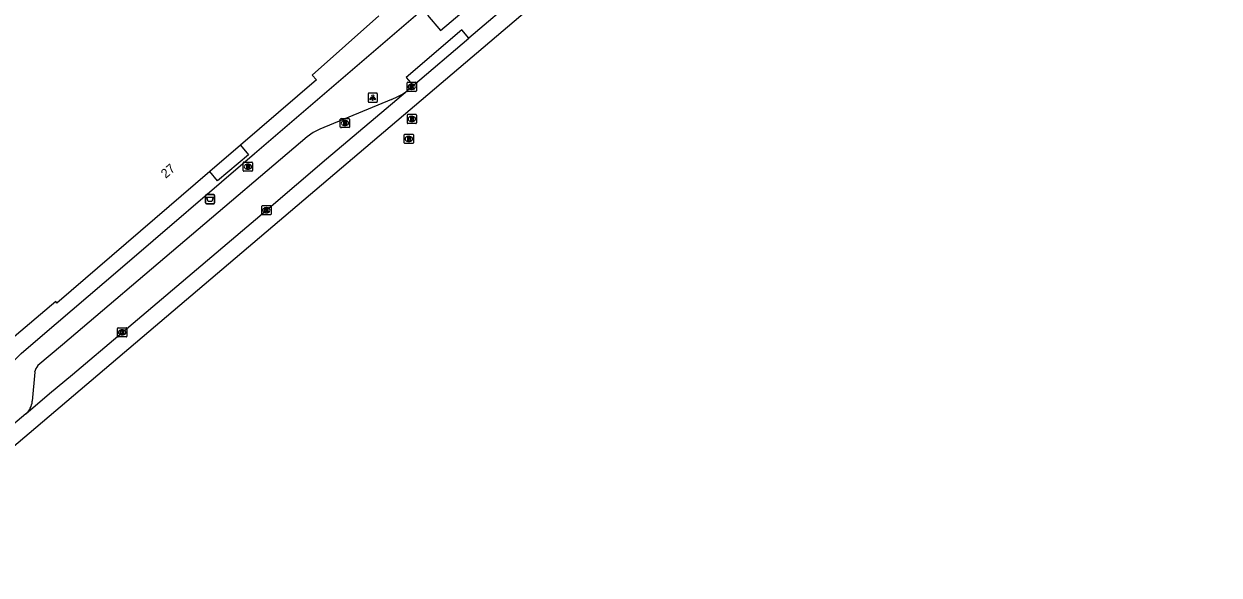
# Model space of a CAD drawing. Extents: x 161772 to 163123, y 383092 to 383917.
# Drawn here: x 162180 to 162309.7, y 383098.6 to 383158.4 of the extents above; entities that cross this region are included whole.
import ezdxf

# ---------------------------------------------------------------- set-up
doc = ezdxf.new("R2010")
doc.units = 0
for name, color, linetype in [('IMGEO_Afvalbak', 7, 'Continuous'), ('IMGEO_Brandkraan', 7, 'Continuous'), ('IMGEO_Kolk', 7, 'Continuous'), ('IMGEO_Lichtpunt', 7, 'Continuous'), ('IMGEO_Pand', 7, 'Continuous'), ('IMGEO_Pand_nummerreeks', 7, 'Continuous'), ('IMGEO_Rijbaan_lokaal_gesloten', 7, 'Continuous'), ('IMGEO_Rioolput', 7, 'Continuous'), ('IMGEO_Voetpad_open', 7, 'Continuous')]:
    doc.layers.add(name, color=color, linetype=linetype)

msp = doc.modelspace()

# ---------------------------------------------------------------- linework, layer by layer
at = {"layer": 'IMGEO_Afvalbak'}
for p, q in [((162199.69, 383138.99), (162199.69, 383139.79)), ((162199.69, 383139.79), (162199.69, 383138.99)), ((162199.79, 383139.89), (162200.58, 383139.89)), ((162200.58, 383139.89), (162199.79, 383139.89)), ((162200.68, 383139.79), (162200.68, 383138.99)), ((162200.68, 383138.99), (162200.68, 383139.79)), ((162200.58, 383138.89), (162199.79, 383138.89)), ((162199.79, 383138.89), (162200.58, 383138.89))]:
    msp.add_line(p, q, dxfattribs=at)
msp.add_lwpolyline([(162199.83, 383139.6), (162200.54, 383139.6), (162200.39, 383139.13), (162199.98, 383139.13), (162199.83, 383139.6)], dxfattribs=at)
for centre, start, end in [((162199.79, 383139.79), 90, 180), ((162199.79, 383139.79), 90, 180), ((162200.58, 383139.79), 0, 90), ((162200.58, 383139.79), 360, 90), ((162199.79, 383138.99), 180, 270), ((162199.79, 383138.99), 180, 270), ((162200.58, 383138.99), 270, 0), ((162200.58, 383138.99), 270, 0)]:
    msp.add_arc(centre, 0.1, start, end, dxfattribs=at)
at = {"layer": 'IMGEO_Brandkraan'}
for p, q in [((162214.32, 383147.22), (162214.32, 383148.07)), ((162214.39, 383148.15), (162215.25, 383148.15)), ((162214.83, 383147.37), (162214.8, 383147.37)), ((162214.81, 383147.93), (162214.83, 383147.93)), ((162215.32, 383148.07), (162215.32, 383147.22)), ((162215.25, 383147.15), (162214.39, 383147.15))]:
    msp.add_line(p, q, dxfattribs=at)
for points in [[(162214.32, 383147.22), (162214.32, 383148.07)], [(162214.39, 383148.15), (162215.25, 383148.15)], [(162214.67, 383147.85), (162214.67, 383147.45), (162214.88, 383147.45)], [(162214.9, 383147.85), (162214.67, 383147.85)], [(162214.85, 383147.76), (162214.79, 383147.76), (162214.79, 383147.69)], [(162214.79, 383147.69), (162214.85, 383147.69)], [(162214.85, 383147.61), (162214.79, 383147.61), (162214.79, 383147.53)], [(162214.79, 383147.53), (162214.85, 383147.53)], [(162215.32, 383148.07), (162215.32, 383147.22)], [(162215.25, 383147.15), (162214.39, 383147.15)]]:
    msp.add_lwpolyline(points, dxfattribs=at)
for centre, radius, start, end in [((162214.4, 383148.07), 0.0765, 91.552, 178.448), ((162214.4, 383148.07), 0.0765, 91.552, 178.448), ((162214.85, 383147.73), 0.0379, 267.8285, 90.9355), ((162214.85, 383147.57), 0.0404, 269.8759, 90.5077), ((162214.89, 383147.7), 0.251, 268.6676, 293.5347), ((162214.9, 383147.7), 0.145, 59.4692, 91.5367), ((162214.93, 383147.75), 0.0922, 285.5137, 58.1501), ((162214.93, 383147.56), 0.105, 301.3115, 78.989), ((162215.24, 383148.07), 0.0765, 1.552, 88.448), ((162215.24, 383148.07), 0.0765, 1.552, 88.448), ((162214.4, 383147.22), 0.0765, 181.552, 268.448), ((162214.4, 383147.22), 0.0765, 181.552, 268.448), ((162215.24, 383147.22), 0.0765, 271.552, 358.448), ((162215.24, 383147.22), 0.0765, 271.552, 358.448)]:
    msp.add_arc(centre, radius, start, end, dxfattribs=at)
for centre, major_axis, ratio, start_param, end_param in [((162214.81, 383147.65), (-0.387, 0.002), 0.722429, 4.712389, 7.853982), ((162214.83, 383147.65), (-0.39, 0.002), 0.717154, 1.570796, 4.712389)]:
    msp.add_ellipse(centre, major_axis=major_axis, ratio=ratio, start_param=start_param, end_param=end_param, dxfattribs=at)
at = {"layer": 'IMGEO_Kolk'}
for p, q in [((162221.57, 383151.15), (162221.57, 383152)), ((162221.64, 383152.08), (162222.49, 383152.08)), ((162222.05, 383151.86), (162222.08, 383151.86)), ((162222.08, 383151.3), (162222.05, 383151.3)), ((162222.57, 383152), (162222.57, 383151.15)), ((162222.49, 383151.08), (162221.64, 383151.08)), ((162205.8, 383137.77), (162205.8, 383138.62)), ((162205.88, 383138.69), (162206.73, 383138.69)), ((162206.29, 383138.47), (162206.32, 383138.47)), ((162206.8, 383138.62), (162206.8, 383137.77)), ((162206.73, 383137.69), (162205.88, 383137.69)), ((162206.31, 383137.91), (162206.29, 383137.91)), ((162190.15, 383124.5), (162190.15, 383125.36)), ((162190.23, 383125.43), (162191.08, 383125.43)), ((162191.16, 383125.36), (162191.16, 383124.5)), ((162191.08, 383124.43), (162190.23, 383124.43)), ((162190.64, 383125.21), (162190.67, 383125.21)), ((162190.66, 383124.65), (162190.64, 383124.65))]:
    msp.add_line(p, q, dxfattribs=at)
for points in [[(162221.57, 383151.15), (162221.57, 383152)], [(162221.64, 383152.08), (162222.49, 383152.08)], [(162221.89, 383151.78), (162222.01, 383151.78), (162222.01, 383151.62), (162222.14, 383151.78), (162222.3, 383151.78), (162222.16, 383151.63), (162222.31, 383151.38), (162222.16, 383151.38), (162222.07, 383151.54), (162222.01, 383151.47), (162222.01, 383151.38), (162221.89, 383151.38), (162221.89, 383151.78)], [(162222.57, 383152), (162222.57, 383151.15)], [(162222.49, 383151.08), (162221.64, 383151.08)], [(162205.8, 383137.77), (162205.8, 383138.62)], [(162205.88, 383138.69), (162206.73, 383138.69)], [(162206.12, 383138.39), (162206.25, 383138.39), (162206.25, 383138.24), (162206.38, 383138.39), (162206.54, 383138.39), (162206.4, 383138.24), (162206.55, 383137.99), (162206.4, 383137.99), (162206.31, 383138.16), (162206.25, 383138.09), (162206.25, 383137.99), (162206.12, 383137.99), (162206.12, 383138.39)], [(162206.8, 383138.62), (162206.8, 383137.77)], [(162206.73, 383137.69), (162205.88, 383137.69)], [(162190.15, 383124.5), (162190.15, 383125.36)], [(162190.23, 383125.43), (162191.08, 383125.43)], [(162191.16, 383125.36), (162191.16, 383124.5)], [(162191.08, 383124.43), (162190.23, 383124.43)], [(162190.47, 383125.13), (162190.6, 383125.13), (162190.6, 383124.98), (162190.73, 383125.13), (162190.89, 383125.13), (162190.75, 383124.98), (162190.9, 383124.73), (162190.75, 383124.73), (162190.66, 383124.9), (162190.6, 383124.83), (162190.6, 383124.73), (162190.47, 383124.73), (162190.47, 383125.13)]]:
    msp.add_lwpolyline(points, dxfattribs=at)
for centre, start, end in [((162221.64, 383152), 91.552, 178.448), ((162221.64, 383152), 91.552, 178.448), ((162222.49, 383152), 1.552, 88.448), ((162222.49, 383152), 1.552, 88.448), ((162221.64, 383151.15), 181.552, 268.448), ((162221.64, 383151.15), 181.552, 268.448), ((162222.49, 383151.15), 271.552, 358.448), ((162222.49, 383151.15), 271.552, 358.448), ((162205.88, 383138.62), 91.552, 178.448), ((162205.88, 383138.62), 91.552, 178.448), ((162206.73, 383138.62), 1.552, 88.448), ((162206.73, 383138.62), 1.552, 88.448), ((162205.88, 383137.77), 181.552, 268.448), ((162205.88, 383137.77), 181.552, 268.448), ((162206.73, 383137.77), 271.552, 358.448), ((162206.73, 383137.77), 271.552, 358.448), ((162190.23, 383125.36), 91.552, 178.448), ((162190.23, 383125.36), 91.552, 178.448), ((162191.08, 383125.36), 1.552, 88.448), ((162191.08, 383125.36), 1.552, 88.448), ((162190.23, 383124.51), 181.552, 268.448), ((162190.23, 383124.51), 181.552, 268.448), ((162191.08, 383124.51), 271.552, 358.448), ((162191.08, 383124.51), 271.552, 358.448)]:
    msp.add_arc(centre, 0.0765, start, end, dxfattribs=at)
for centre, major_axis, ratio, start_param, end_param in [((162222.05, 383151.58), (-0.387, 0.002), 0.722429, 4.712389, 7.853982), ((162222.08, 383151.58), (-0.39, 0.002), 0.717154, 1.570796, 4.712389), ((162206.29, 383138.19), (-0.387, 0.002), 0.722429, 4.712389, 7.853982), ((162206.31, 383138.19), (-0.39, 0.002), 0.717154, 1.570796, 4.712389), ((162190.64, 383124.93), (-0.387, 0.002), 0.722429, 4.712389, 7.853982), ((162190.67, 383124.93), (-0.39, 0.002), 0.717154, 1.570796, 4.712389)]:
    msp.add_ellipse(centre, major_axis=major_axis, ratio=ratio, start_param=start_param, end_param=end_param, dxfattribs=at)
at = {"layer": 'IMGEO_Lichtpunt'}
for p, q in [((162217.34, 383150.81), (162217.34, 383150)), ((162217.34, 383150.81), (162217.34, 383150)), ((162218.24, 383150.9), (162217.43, 383150.9)), ((162218.24, 383150.9), (162217.43, 383150.9)), ((162217.43, 383149.9), (162218.24, 383149.9)), ((162217.43, 383149.9), (162218.24, 383149.9)), ((162218.34, 383150), (162218.34, 383150.81)), ((162218.34, 383150), (162218.34, 383150.81))]:
    msp.add_line(p, q, dxfattribs=at)
for points in [[(162217.71, 383150.47), (162217.75, 383150.44), (162217.56, 383150.18), (162217.53, 383150.21), (162217.71, 383150.47)], [(162217.81, 383150.42), (162217.86, 383150.42), (162217.86, 383150.1), (162217.81, 383150.1), (162217.81, 383150.42)], [(162217.92, 383150.44), (162217.96, 383150.47), (162218.15, 383150.21), (162218.11, 383150.18), (162217.92, 383150.44)]]:
    msp.add_lwpolyline(points, dxfattribs=at)
msp.add_circle((162217.84, 383150.6), 0.0994, dxfattribs=at)
for centre, start, end in [((162217.43, 383150.81), 90, 180), ((162217.43, 383150.81), 90, 180), ((162217.43, 383150), 180, 270), ((162217.43, 383150), 180, 270), ((162218.24, 383150.81), 0, 90), ((162218.24, 383150.81), 0, 90), ((162218.24, 383150), 270, 0), ((162218.24, 383150), 270, 360)]:
    msp.add_arc(centre, 0.0946, start, end, dxfattribs=at)
at = {"layer": 'IMGEO_Pand'}
for points in [[(162218.51, 383159.29), (162211.27, 383152.86), (162211.72, 383152.33), (162203.48, 383145.24)], [(162203.48, 383145.24), (162200.17, 383142.39)], [(162200.17, 383142.39), (162183.57, 383128.11), (162183.44, 383128.27), (162178.46, 383124.06), (162176.89, 383125.89)]]:
    msp.add_lwpolyline(points, dxfattribs=at)
at = {"layer": 'IMGEO_Rijbaan_lokaal_gesloten'}
for points in [[(162501.18, 383386.6), (162499.83, 383385.46), (162477.13, 383365.98), (162459.04, 383350.65), (162175.23, 383109.46), (162171.61, 383105.25), (162169.36, 383100.91), (162168.71, 383099.07), (162168.6, 383098.59)], [(162262.52, 383186.02), (162261.4, 383185.06), (162253.28, 383178.11), (162251.68, 383176.76), (162250.14, 383175.45), (162245.43, 383171.46), (162239.19, 383166.15), (162228.27, 383156.86)], [(162222.23, 383151.71), (162228.27, 383156.86)], [(162180.21, 383116.08), (162182.78, 383118.28), (162185.26, 383120.36), (162190.65, 383124.93), (162206.3, 383138.19), (162212.83, 383143.75), (162221.62, 383151.2)], [(162222.23, 383151.71), (162222.07, 383151.58), (162221.62, 383151.2)], [(162180.21, 383116.08), (162179.27, 383115.28), (162179.02, 383115.06)]]:
    msp.add_lwpolyline(points, dxfattribs=at)
at = {"layer": 'IMGEO_Rioolput'}
for p, q in [((162221.66, 383148.6), (162222.51, 383148.6)), ((162221.59, 383147.67), (162221.59, 383148.52)), ((162222.51, 383147.6), (162221.66, 383147.6)), ((162222.07, 383148.38), (162222.1, 383148.38)), ((162222.1, 383147.82), (162222.07, 383147.82)), ((162222.59, 383148.52), (162222.59, 383147.67)), ((162221.26, 383145.51), (162221.26, 383146.36)), ((162221.33, 383146.43), (162222.18, 383146.43)), ((162221.75, 383146.21), (162221.77, 383146.21)), ((162222.26, 383146.36), (162222.26, 383145.51)), ((162222.18, 383145.43), (162221.33, 383145.43)), ((162221.77, 383145.65), (162221.74, 383145.65)), ((162203.86, 383143.42), (162204.72, 383143.42)), ((162203.79, 383142.49), (162203.79, 383143.34)), ((162204.72, 383142.41), (162203.86, 383142.41)), ((162204.28, 383143.19), (162204.3, 383143.19)), ((162204.3, 383142.64), (162204.28, 383142.64)), ((162204.79, 383143.34), (162204.79, 383142.49))]:
    msp.add_line(p, q, dxfattribs=at)
for points in [[(162221.66, 383148.6), (162222.51, 383148.6)], [(162221.59, 383147.67), (162221.59, 383148.52)], [(162222.51, 383147.6), (162221.66, 383147.6)], [(162222.18, 383148.3), (162221.92, 383148.3), (162221.92, 383147.9)], [(162221.92, 383147.9), (162222.05, 383147.9), (162222.05, 383148.06), (162222.06, 383148.06)], [(162222.1, 383148.22), (162222.05, 383148.22), (162222.05, 383148.14)], [(162222.05, 383148.14), (162222.1, 383148.14)], [(162222.1, 383148.03), (162222.18, 383147.9), (162222.32, 383147.9), (162222.25, 383148.02)], [(162222.59, 383148.52), (162222.59, 383147.67)], [(162221.26, 383145.51), (162221.26, 383146.36)], [(162221.33, 383146.43), (162222.18, 383146.43)], [(162221.85, 383146.13), (162221.59, 383146.13), (162221.59, 383145.73)], [(162221.77, 383146.05), (162221.72, 383146.05), (162221.72, 383145.97)], [(162222.26, 383146.36), (162222.26, 383145.51)], [(162222.18, 383145.43), (162221.33, 383145.43)], [(162221.59, 383145.73), (162221.72, 383145.73), (162221.72, 383145.89), (162221.73, 383145.89)], [(162221.72, 383145.97), (162221.77, 383145.97)], [(162221.78, 383145.86), (162221.85, 383145.73), (162221.99, 383145.73), (162221.92, 383145.86)], [(162203.86, 383143.42), (162204.72, 383143.42)], [(162203.79, 383142.49), (162203.79, 383143.34)], [(162204.72, 383142.41), (162203.86, 383142.41)], [(162204.38, 383143.11), (162204.13, 383143.11), (162204.13, 383142.71)], [(162204.13, 383142.71), (162204.25, 383142.71), (162204.25, 383142.88), (162204.26, 383142.88)], [(162204.31, 383143.03), (162204.25, 383143.03), (162204.25, 383142.95)], [(162204.25, 383142.95), (162204.3, 383142.95)], [(162204.31, 383142.85), (162204.38, 383142.71), (162204.52, 383142.71), (162204.45, 383142.84)], [(162204.79, 383143.34), (162204.79, 383142.49)]]:
    msp.add_lwpolyline(points, dxfattribs=at)
for centre, radius, start, end in [((162221.66, 383148.52), 0.0765, 91.552, 178.448), ((162221.66, 383148.52), 0.0765, 91.552, 178.448), ((162222.51, 383148.52), 0.0765, 1.552, 88.448), ((162222.51, 383148.52), 0.0765, 1.552, 88.448), ((162221.66, 383147.67), 0.0765, 181.552, 268.448), ((162221.66, 383147.67), 0.0765, 181.552, 268.448), ((162222.06, 383148.01), 0.0533, 26.0293, 88.6989), ((162222.11, 383148.12), 0.0964, 77.0061, 93.1865), ((162222.08, 383148.33), 0.19, 274.7715, 282.9687), ((162222.12, 383148.18), 0.0378, 276.6634, 79.6772), ((162222.17, 383148.19), 0.109, 350.3612, 89.416), ((162222.17, 383148.19), 0.112, 277.5842, 350.9817), ((162222.16, 383147.97), 0.108, 29.5134, 73.7905), ((162222.51, 383147.67), 0.0765, 271.552, 358.448), ((162222.51, 383147.67), 0.0765, 271.552, 358.448), ((162221.33, 383146.36), 0.0765, 91.552, 178.448), ((162221.33, 383146.36), 0.0765, 91.552, 178.448), ((162221.78, 383145.95), 0.0964, 77.0061, 93.1865), ((162221.79, 383146.01), 0.0378, 276.6634, 79.6772), ((162221.85, 383146.02), 0.109, 350.3612, 89.416), ((162221.84, 383146.02), 0.112, 277.5842, 350.9817), ((162222.18, 383146.36), 0.0765, 1.552, 88.448), ((162222.18, 383146.36), 0.0765, 1.552, 88.448), ((162221.33, 383145.51), 0.0765, 181.552, 268.448), ((162221.33, 383145.51), 0.0765, 181.552, 268.448), ((162221.73, 383145.84), 0.0533, 26.0293, 88.6989), ((162221.75, 383146.16), 0.19, 274.7715, 282.9687), ((162221.83, 383145.8), 0.108, 29.5134, 73.7905), ((162222.18, 383145.51), 0.0765, 271.552, 358.448), ((162222.18, 383145.51), 0.0765, 271.552, 358.448), ((162203.87, 383143.34), 0.0765, 91.552, 178.448), ((162203.87, 383143.34), 0.0765, 91.552, 178.448), ((162204.71, 383143.34), 0.0765, 1.552, 88.448), ((162204.71, 383143.34), 0.0765, 1.552, 88.448), ((162203.87, 383142.49), 0.0765, 181.552, 268.448), ((162203.87, 383142.49), 0.0765, 181.552, 268.448), ((162204.26, 383142.82), 0.0533, 26.0293, 88.6989), ((162204.29, 383143.14), 0.19, 274.7715, 282.9687), ((162204.31, 383142.94), 0.0964, 77.0061, 93.1865), ((162204.33, 383142.99), 0.0378, 276.6634, 79.6772), ((162204.38, 383143), 0.109, 350.3612, 89.416), ((162204.38, 383143), 0.112, 277.5842, 350.9817), ((162204.36, 383142.79), 0.108, 29.5134, 73.7905), ((162204.71, 383142.49), 0.0765, 271.552, 358.448), ((162204.71, 383142.49), 0.0765, 271.552, 358.448)]:
    msp.add_arc(centre, radius, start, end, dxfattribs=at)
for centre, major_axis, ratio, start_param, end_param in [((162222.07, 383148.1), (-0.387, 0.002), 0.722429, 4.712389, 7.853982), ((162222.1, 383148.1), (-0.39, 0.002), 0.717154, 1.570796, 4.712389), ((162221.74, 383145.93), (-0.387, 0.002), 0.722429, 4.712389, 7.853982), ((162221.77, 383145.93), (-0.39, 0.002), 0.717154, 1.570796, 4.712389), ((162204.28, 383142.91), (-0.387, 0.002), 0.722429, 4.712389, 7.853982), ((162204.3, 383142.91), (-0.39, 0.002), 0.717154, 1.570796, 4.712389)]:
    msp.add_ellipse(centre, major_axis=major_axis, ratio=ratio, start_param=start_param, end_param=end_param, dxfattribs=at)
at = {"layer": 'IMGEO_Voetpad_open'}
for points in [[(162223.78, 383159.36), (162225.2, 383157.71), (162232.85, 383164.2), (162236.38, 383167.21)], [(162175.73, 383118.67), (162179.68, 383122.64), (162181.76, 383124.41), (162190.43, 383131.82), (162205.02, 383144.33), (162223.24, 383159.99)], [(162228.27, 383156.86), (162227.5, 383157.76), (162221.46, 383152.6), (162222.23, 383151.71)], [(162219.86, 383150.22), (162212.09, 383146.98), (162211.37, 383146.62), (162210.74, 383146.14), (162184.17, 383123.58), (162181.5, 383121.32)], [(162203.48, 383145.24), (162204.35, 383144.2), (162201.01, 383141.39), (162200.17, 383142.39)], [(162181.16, 383120.61), (162180.9, 383117.45)]]:
    msp.add_lwpolyline(points, dxfattribs=at)
for centre, radius, start, end in [((162217.43, 383156.62), 6.86, 290.8155, 307.7298), ((162182.65, 383120.34), 1.52, 139.4969, 169.645), ((162178.86, 383117.61), 2.04, 311.3625, 355.5074)]:
    msp.add_arc(centre, radius, start, end, dxfattribs=at)

# ---------------------------------------------------------------- texts
at = {"layer": 'IMGEO_Pand_nummerreeks'}
msp.add_text('27', height=1, rotation=40.7029, dxfattribs=at).set_placement((162195.38, 383141.59))

doc.saveas('drawing.dxf')
